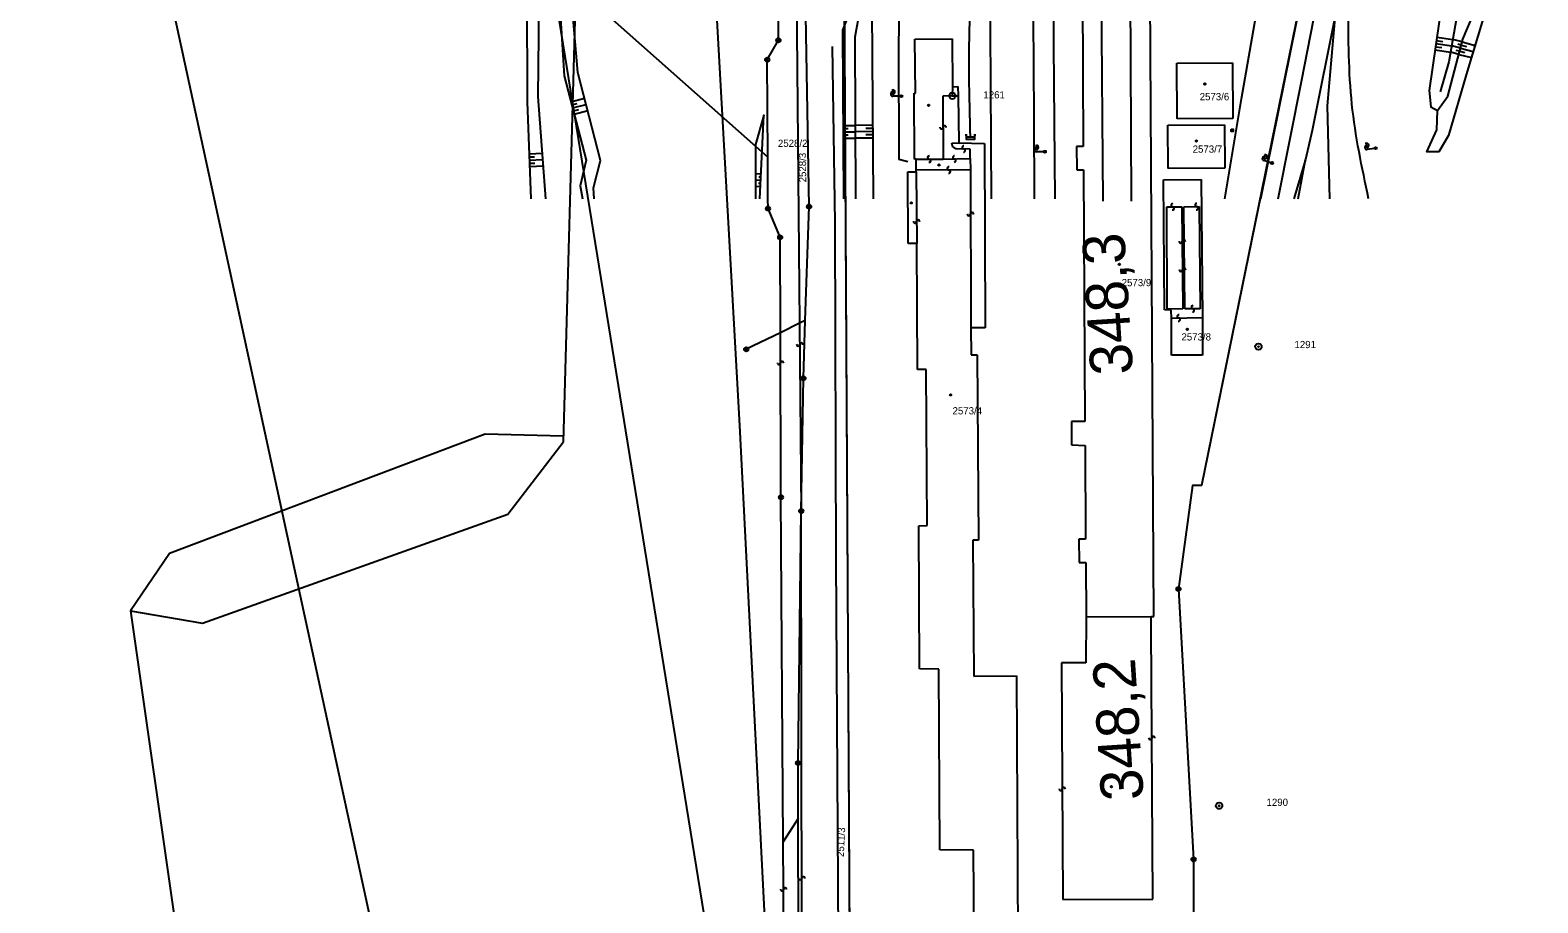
# Model space of a CAD drawing. Extents: x -469926 to -462499, y -1098642 to -1092733.
# Drawn here: x -466074 to -465719.2, y -1096365.6 to -1096160.3 of the extents above; entities that cross this region are included whole.
import ezdxf

# ---------------------------------------------------------------- set-up
doc = ezdxf.new("R2010")
doc.units = 0
for name, color, linetype in [('Vrstva 1', 7, 'Continuous'), ('Vrstva 10', 7, 'Continuous'), ('Vrstva 11', 7, 'Continuous'), ('Vrstva 12', 7, 'Continuous'), ('Vrstva 13', 7, 'Continuous'), ('Vrstva 14', 7, 'Continuous'), ('Vrstva 24', 7, 'Continuous'), ('Vrstva 25', 7, 'Continuous'), ('Vrstva 29', 7, 'Continuous'), ('Vrstva 4', 7, 'Continuous'), ('Vrstva 48', 7, 'Continuous'), ('Vrstva 50', 7, 'Continuous'), ('Vrstva 51', 7, 'Continuous'), ('Vrstva 55', 7, 'Continuous')]:
    doc.layers.add(name, color=color, linetype=linetype)

msp = doc.modelspace()

# ---------------------------------------------------------------- linework, layer by layer
at = {"layer": 'Vrstva 1'}
for p, q in [((-465893.85, -1096131.63), (-465892.98, -1096229.27)), ((-465890.75, -1096201.8), (-465891.83, -1096135.03)), ((-465900.46, -1096190.14), (-465948.94, -1096147.17)), ((-465897.95, -1096162.67), (-465898.11, -1096146.61)), ((-465880.92, -1096416.78), (-465882.4, -1096150.13)), ((-465826.42, -1096150.23), (-465826.22, -1096187.65)), ((-465809.61, -1096298.26), (-465810.51, -1096150.2)), ((-465774.69, -1096151.27), (-465798.39, -1096267.46)), ((-465900.58, -1096167.25), (-465897.95, -1096162.67)), ((-465865.86, -1096162.38), (-465857.07, -1096162.32)), ((-465865.69, -1096175.11), (-465865.86, -1096162.38)), ((-465857.07, -1096162.32), (-465856.99, -1096173.6)), ((-465900.46, -1096190.14), (-465900.58, -1096167.25)), ((-465804.23, -1096168.07), (-465791.13, -1096167.99)), ((-465804.15, -1096181.17), (-465804.23, -1096168.07)), ((-465791.13, -1096167.99), (-465791.02, -1096181.1)), ((-465856.99, -1096173.6), (-465855.73, -1096173.55)), ((-465855.73, -1096173.55), (-465855.67, -1096175.73)), ((-465865.91, -1096190.65), (-465866.02, -1096175.11)), ((-465866.02, -1096175.11), (-465865.69, -1096175.11)), ((-465855.67, -1096175.73), (-465855.5, -1096186.82)), ((-465791.02, -1096181.1), (-465804.15, -1096181.17)), ((-465806.32, -1096182.68), (-465792.98, -1096182.55)), ((-465806.25, -1096192.87), (-465806.32, -1096182.68)), ((-465792.98, -1096182.55), (-465792.91, -1096192.79)), ((-465855.5, -1096186.82), (-465849.49, -1096186.93)), ((-465849.49, -1096186.93), (-465849.28, -1096230.32)), ((-465826.22, -1096187.65), (-465827.81, -1096187.67)), ((-465827.81, -1096187.67), (-465827.74, -1096193.18)), ((-465900.41, -1096199.94), (-465900.46, -1096190.14)), ((-465865.56, -1096190.66), (-465865.91, -1096190.65)), ((-465865.55, -1096193.27), (-465865.56, -1096190.66)), ((-465867.41, -1096210.48), (-465867.52, -1096193.63)), ((-465867.52, -1096193.63), (-465865.55, -1096193.64)), ((-465865.55, -1096193.64), (-465865.55, -1096193.27)), ((-465827.74, -1096193.18), (-465826.15, -1096193.16)), ((-465826.15, -1096193.16), (-465825.86, -1096252.34)), ((-465807.33, -1096195.55), (-465798.5, -1096195.45)), ((-465807.11, -1096226.11), (-465807.33, -1096195.55)), ((-465792.91, -1096192.79), (-465806.25, -1096192.87)), ((-465798.5, -1096195.45), (-465798.17, -1096227.9)), ((-465900.4, -1096202.26), (-465900.41, -1096199.94)), ((-465897.55, -1096209.03), (-465900.4, -1096202.26)), ((-465891.63, -1096228.61), (-465890.75, -1096201.8)), ((-465897.48, -1096231.47), (-465897.55, -1096209.03)), ((-465865.4, -1096210.49), (-465867.41, -1096210.48)), ((-465865.19, -1096240.11), (-465865.4, -1096210.49)), ((-465805.53, -1096226.15), (-465807.11, -1096226.11)), ((-465805.48, -1096228.04), (-465805.53, -1096226.15)), ((-465892.98, -1096229.27), (-465897.48, -1096231.47)), ((-465891.63, -1096228.61), (-465892.98, -1096229.27)), ((-465892.08, -1096242.19), (-465891.63, -1096228.61)), ((-465849.28, -1096230.32), (-465852.65, -1096230.34)), ((-465852.65, -1096230.34), (-465852.62, -1096236.71)), ((-465805.46, -1096236.79), (-465805.48, -1096228.04)), ((-465798.17, -1096227.9), (-465798.12, -1096236.75)), ((-465897.48, -1096231.47), (-465905.52, -1096235.39)), ((-465852.62, -1096236.71), (-465851.18, -1096236.67)), ((-465851.18, -1096236.67), (-465850.84, -1096280.25)), ((-465798.12, -1096236.75), (-465805.46, -1096236.79)), ((-465863.22, -1096240.1), (-465865.19, -1096240.11)), ((-465862.93, -1096276.86), (-465863.22, -1096240.1)), ((-465892.59, -1096273.45), (-465892.08, -1096242.19)), ((-465825.86, -1096252.34), (-465828.99, -1096252.34)), ((-465828.99, -1096252.34), (-465828.99, -1096257.89)), ((-465828.99, -1096257.89), (-465825.8, -1096258.01)), ((-465825.8, -1096258.01), (-465825.66, -1096280.06)), ((-465800.54, -1096267.43), (-465803.81, -1096291.77)), ((-465798.39, -1096267.46), (-465800.54, -1096267.43)), ((-465893.33, -1096332.71), (-465892.59, -1096273.45)), ((-465864.94, -1096276.88), (-465862.93, -1096276.86)), ((-465864.73, -1096310.57), (-465864.94, -1096276.88)), ((-465850.84, -1096280.25), (-465852.22, -1096280.3)), ((-465852.22, -1096280.3), (-465851.97, -1096312.32)), ((-465825.66, -1096280.06), (-465827.25, -1096280.07)), ((-465827.25, -1096280.07), (-465827.22, -1096285.56)), ((-465827.22, -1096285.56), (-465825.65, -1096285.56)), ((-465825.65, -1096285.56), (-465825.54, -1096298.36)), ((-465803.81, -1096291.77), (-465800.26, -1096355.39)), ((-465825.54, -1096298.36), (-465810.27, -1096298.26)), ((-465810.27, -1096298.26), (-465809.61, -1096298.26)), ((-465860.21, -1096310.63), (-465864.73, -1096310.57)), ((-465859.95, -1096353.15), (-465860.21, -1096310.63)), ((-465851.97, -1096312.32), (-465841.96, -1096312.24)), ((-465841.96, -1096312.24), (-465841.54, -1096380.18)), ((-465893.29, -1096345.81), (-465893.33, -1096332.71)), ((-465893.29, -1096345.81), (-465896.82, -1096351.3)), ((-465893.11, -1096402.48), (-465893.29, -1096345.81)), ((-465852.02, -1096353.26), (-465859.95, -1096353.15)), ((-465851.85, -1096380.2), (-465852.02, -1096353.26)), ((-465800.26, -1096355.39), (-465800.67, -1096499.77))]:
    msp.add_line(p, q, dxfattribs=at)
at = {"layer": 'Vrstva 10'}
for p, q in [((-465885.31, -1096164.15), (-465884.67, -1096205.64)), ((-465884.67, -1096205.64), (-465884.47, -1096284.81)), ((-465884.47, -1096284.81), (-465883.73, -1096400.9))]:
    msp.add_line(p, q, dxfattribs=at)
at = {"layer": 'Vrstva 11'}
for points in [[(-465726.68, -1095986.97), (-465750.69, -1096042.89), (-465756.4, -1096060.74), (-465774.69, -1096151.27), (-465798.39, -1096267.46), (-465800.54, -1096267.43), (-465803.81, -1096291.77), (-465800.26, -1096355.39), (-465800.67, -1096499.77), (-465799.92, -1096569.98), (-465799.38, -1096655.08), (-465797.68, -1096743.44)], [(-465855.27, -1096685.91), (-465861.43, -1096633.83), (-465862.23, -1096631.25), (-465875.21, -1096521.97), (-465878, -1096484.1), (-465879.7, -1096455.45), (-465880.92, -1096416.78), (-465880.92, -1096416.78), (-465880.92, -1096416.78), (-465880.92, -1096416.78), (-465880.92, -1096416.78), (-465880.92, -1096416.78), (-465880.92, -1096416.78), (-465882.4, -1096150.13), (-465882.66, -1096120), (-465881.38, -1096097.97)]]:
    msp.add_lwpolyline(points, dxfattribs=at)
at = {"layer": 'Vrstva 12'}
for p, q in [((-465907.04, -1096253.31), (-465915.47, -1096102.69)), ((-465899.34, -1096405.28), (-465907.04, -1096253.31))]:
    msp.add_line(p, q, dxfattribs=at)
at = {"layer": 'Vrstva 13'}
msp.add_line((-465952.03, -1096142.86), (-465857.17, -1096728.32), dxfattribs=at)
at = {"layer": 'Vrstva 14'}
for p, q in [((-466074.05, -1096000.07), (-465977.23, -1096447.03)), ((-465942.01, -1096016.92), (-465948.63, -1096257.21)), ((-465966.97, -1096255.34), (-466041.24, -1096283.4)), ((-465948.59, -1096255.83), (-465966.97, -1096255.34)), ((-465961.67, -1096274.2), (-465948.63, -1096257.21)), ((-466033.52, -1096299.84), (-465961.67, -1096274.2)), ((-466041.24, -1096283.4), (-466050.4, -1096296.94)), ((-466050.4, -1096296.94), (-466033.52, -1096299.84)), ((-466050.4, -1096296.94), (-466009.89, -1096580.19))]:
    msp.add_line(p, q, dxfattribs=at)
at = {"layer": 'Vrstva 24'}
for centre, radius in [((-465897.95, -1096162.67), 0.5), ((-465897.95, -1096162.67), 0.1), ((-465900.58, -1096167.25), 0.5), ((-465900.58, -1096167.25), 0.1), ((-465857.03, -1096175.76), 0.75), ((-465857.03, -1096175.76), 0.1), ((-465900.4, -1096202.26), 0.5), ((-465900.4, -1096202.26), 0.1), ((-465890.75, -1096201.8), 0.5), ((-465890.75, -1096201.8), 0.1), ((-465897.55, -1096209.03), 0.5), ((-465897.55, -1096209.03), 0.1), ((-465784.99, -1096234.76), 0.75), ((-465784.99, -1096234.76), 0.1), ((-465905.52, -1096235.39), 0.5), ((-465905.52, -1096235.39), 0.1), ((-465892.08, -1096242.19), 0.5), ((-465892.08, -1096242.19), 0.1), ((-465897.36, -1096270.18), 0.5), ((-465897.36, -1096270.18), 0.1), ((-465892.59, -1096273.45), 0.5), ((-465892.59, -1096273.45), 0.1), ((-465803.81, -1096291.77), 0.5), ((-465803.81, -1096291.77), 0.1), ((-465893.33, -1096332.71), 0.5), ((-465893.33, -1096332.71), 0.1), ((-465794.25, -1096342.77), 0.75), ((-465794.25, -1096342.77), 0.1), ((-465800.26, -1096355.39), 0.5), ((-465800.26, -1096355.39), 0.1)]:
    msp.add_circle(centre, radius, dxfattribs=at)
at = {"layer": 'Vrstva 25'}
for centre in [(-465797.61, -1096172.98), (-465799.58, -1096186.39), (-465817.72, -1096215.38), (-465801.73, -1096230.7), (-465857.45, -1096246.11)]:
    msp.add_circle(centre, 0.175, dxfattribs=at)
at = {"layer": 'Vrstva 29'}
for centre in [(-465862.59, -1096177.99), (-465860.16, -1096192.02), (-465866.71, -1096200.93), (-465819.59, -1096338.28)]:
    msp.add_circle(centre, 0.175, dxfattribs=at)
at = {"layer": 'Vrstva 4'}
for p, q in [((-465856.99, -1096173.6), (-465857.03, -1096175.76)), ((-465857.03, -1096175.76), (-465859.28, -1096175.81)), ((-465859.28, -1096175.81), (-465859.16, -1096190.62)), ((-465857.03, -1096175.76), (-465855.67, -1096175.73)), ((-465857.12, -1096186.85), (-465855.5, -1096186.82)), ((-465856.91, -1096187.86), (-465857.12, -1096186.85)), ((-465856.19, -1096188.22), (-465856.91, -1096187.86)), ((-465852.86, -1096188.26), (-465856.19, -1096188.22)), ((-465852.83, -1096190.53), (-465852.86, -1096188.26)), ((-465865.56, -1096190.66), (-465859.16, -1096190.62)), ((-465859.16, -1096190.62), (-465852.83, -1096190.53)), ((-465852.83, -1096190.53), (-465852.79, -1096193.17)), ((-465852.79, -1096193.17), (-465865.55, -1096193.27)), ((-465865.55, -1096193.64), (-465865.4, -1096210.49)), ((-465852.79, -1096193.17), (-465852.65, -1096230.34)), ((-465806.58, -1096201.85), (-465803, -1096201.85)), ((-465806.44, -1096225.94), (-465806.58, -1096201.85)), ((-465803, -1096201.85), (-465802.79, -1096225.86)), ((-465802.53, -1096201.84), (-465798.92, -1096201.79)), ((-465802.35, -1096225.85), (-465802.53, -1096201.84)), ((-465798.92, -1096201.79), (-465798.71, -1096225.85)), ((-465802.79, -1096225.86), (-465806.44, -1096225.94)), ((-465798.71, -1096225.85), (-465802.35, -1096225.85)), ((-465892.98, -1096229.27), (-465892.59, -1096273.45)), ((-465805.48, -1096228.04), (-465798.17, -1096227.9)), ((-465897.36, -1096270.18), (-465897.48, -1096231.47)), ((-465896.82, -1096351.3), (-465897.36, -1096270.18)), ((-465892.39, -1096426.15), (-465892.59, -1096273.45)), ((-465825.54, -1096298.36), (-465825.58, -1096309.13)), ((-465810.25, -1096300.82), (-465810.27, -1096298.26)), ((-465809.86, -1096364.75), (-465810.25, -1096300.82)), ((-465825.58, -1096309.13), (-465831.37, -1096309.15)), ((-465831.37, -1096309.15), (-465831, -1096364.82)), ((-465896.1, -1096460.8), (-465896.82, -1096351.3)), ((-465831, -1096364.82), (-465809.86, -1096364.75))]:
    msp.add_line(p, q, dxfattribs=at)
at = {"layer": 'Vrstva 48'}
for points in [[(-465743.25, -1096163.45), (-465739.49, -1096164)], [(-465743.14, -1096162.71), (-465741.63, -1096162.93)], [(-465743.03, -1096161.97), (-465739.23, -1096162.52)], [(-465737.06, -1096163.08), (-465739.23, -1096162.52)], [(-465737.25, -1096163.81), (-465738.1, -1096163.59)], [(-465737.06, -1096163.08), (-465734.01, -1096163.89)], [(-465743.46, -1096164.94), (-465739.75, -1096165.47)], [(-465743.35, -1096164.19), (-465741.86, -1096164.41)], [(-465737.82, -1096165.99), (-465739.75, -1096165.48)], [(-465737.44, -1096164.54), (-465739.49, -1096164)], [(-465737.63, -1096165.26), (-465738.43, -1096165.05)], [(-465737.82, -1096165.99), (-465734.87, -1096166.76)], [(-465737.63, -1096165.26), (-465736.44, -1096165.57)], [(-465737.44, -1096164.54), (-465734.44, -1096165.32)], [(-465737.25, -1096163.81), (-465736.04, -1096164.13)], [(-465946.78, -1096177.13), (-465943.59, -1096176.3)], [(-465946.59, -1096177.85), (-465945.31, -1096177.52)], [(-465946.4, -1096178.58), (-465943.22, -1096177.75)], [(-465946.21, -1096179.3), (-465944.94, -1096178.97)], [(-465946.02, -1096180.03), (-465942.84, -1096179.21)], [(-465882.66, -1096182.71), (-465879.9, -1096182.7)], [(-465882.66, -1096183.46), (-465881.55, -1096183.45)], [(-465882.66, -1096184.21), (-465879.89, -1096184.2)], [(-465882.65, -1096184.96), (-465881.55, -1096184.95)], [(-465875.71, -1096182.67), (-465879.9, -1096182.7)], [(-465875.7, -1096184.17), (-465879.89, -1096184.2)], [(-465875.7, -1096183.42), (-465877.38, -1096183.43)], [(-465875.69, -1096184.92), (-465877.37, -1096184.93)], [(-465882.65, -1096185.71), (-465879.89, -1096185.7)], [(-465875.69, -1096185.67), (-465879.89, -1096185.7)], [(-465956.63, -1096189.37), (-465953.47, -1096189.26)], [(-465956.61, -1096190.12), (-465955.33, -1096190.07)], [(-465956.58, -1096190.87), (-465953.36, -1096190.75)], [(-465956.55, -1096191.62), (-465955.25, -1096191.57)], [(-465956.53, -1096192.37), (-465953.24, -1096192.25)]]:
    msp.add_lwpolyline(points, dxfattribs=at)
at = {"layer": 'Vrstva 51'}
for centre, radius, start, end in [((-465859.6, -1096183.16), 0.376, 171.9704, 358.2815), ((-465858.84, -1096183.18), 0.377, 351.2943, 178.9575), ((-465854.37, -1096187.87), 0.376, 82.0904, 268.4015), ((-465854.38, -1096188.62), 0.377, 261.4143, 89.0775), ((-465862.48, -1096190.26), 0.376, 82.0904, 268.4015), ((-465862.49, -1096191.02), 0.377, 261.4143, 89.0775), ((-465856.54, -1096190.21), 0.376, 82.0904, 268.4015), ((-465856.56, -1096190.96), 0.377, 261.4143, 89.0775), ((-465857.84, -1096192.83), 0.376, 82.0904, 268.4015), ((-465857.86, -1096193.59), 0.377, 261.4143, 89.0775), ((-465805.19, -1096201.47), 0.376, 80.1704, 266.4815), ((-465805.23, -1096202.23), 0.377, 259.4943, 87.1575), ((-465799.54, -1096201.42), 0.376, 80.1704, 266.4815), ((-465799.58, -1096202.18), 0.377, 259.4943, 87.1575), ((-465865.82, -1096205.32), 0.376, 171.9704, 358.2815), ((-465865.07, -1096205.33), 0.377, 351.2943, 178.9575), ((-465853.13, -1096203.58), 0.376, 171.9704, 358.2815), ((-465852.37, -1096203.6), 0.377, 351.2943, 178.9575), ((-465802.55, -1096210.04), 0.377, 351.2943, 178.9575), ((-465803.3, -1096210.02), 0.376, 171.9704, 358.2815), ((-465803.25, -1096216.68), 0.376, 171.9704, 358.2815), ((-465802.49, -1096216.7), 0.377, 351.2943, 178.9575), ((-465803.75, -1096227.63), 0.376, 80.1704, 266.4815), ((-465800.41, -1096225.47), 0.376, 80.1704, 266.4815), ((-465800.46, -1096226.23), 0.377, 259.4943, 87.1575), ((-465803.79, -1096228.38), 0.377, 259.4943, 87.1575), ((-465893.31, -1096234.24), 0.376, 171.9704, 358.2815), ((-465892.56, -1096234.26), 0.377, 351.2943, 178.9575), ((-465897.08, -1096238.61), 0.377, 351.2943, 178.9575), ((-465897.83, -1096238.59), 0.376, 171.9704, 358.2815), ((-465810.47, -1096326.82), 0.376, 171.9704, 358.2815), ((-465809.71, -1096326.84), 0.377, 351.2943, 178.9575), ((-465831.55, -1096338.84), 0.376, 171.9704, 358.2815), ((-465830.8, -1096338.85), 0.377, 351.2943, 178.9575), ((-465897.12, -1096362.43), 0.376, 171.9704, 358.2815), ((-465896.37, -1096362.45), 0.377, 351.2943, 178.9575), ((-465892.85, -1096359.82), 0.376, 171.9704, 358.2815), ((-465892.1, -1096359.84), 0.377, 351.2943, 178.9575)]:
    msp.add_arc(centre, radius, start, end, dxfattribs=at)
at = {"layer": 'Vrstva 55'}
for p, q in [((-465871.04, -1096175.48), (-465871.04, -1096174.18)), ((-465869.29, -1096175.83), (-465871.04, -1096175.83)), ((-465868.96, -1096176.07), (-465869.27, -1096175.76)), ((-465868.82, -1096175.95), (-465869.16, -1096175.61)), ((-465853.5, -1096184.98), (-465854, -1096184.98)), ((-465851.5, -1096184.98), (-465852, -1096184.98)), ((-465791.43, -1096183.86), (-465791.2, -1096183.63)), ((-465791.43, -1096184.13), (-465790.94, -1096183.63)), ((-465791.17, -1096184.13), (-465790.93, -1096183.89)), ((-465851.75, -1096185.48), (-465853.75, -1096185.48)), ((-465837.24, -1096188.55), (-465837.24, -1096187.25)), ((-465759.45, -1096188.04), (-465759.65, -1096186.76)), ((-465757.66, -1096188.11), (-465759.39, -1096188.39)), ((-465757.3, -1096188.3), (-465757.66, -1096188.04)), ((-465757.18, -1096188.16), (-465757.57, -1096187.87)), ((-465835.49, -1096188.9), (-465837.24, -1096188.9)), ((-465835.16, -1096189.14), (-465835.47, -1096188.82)), ((-465835.02, -1096189.02), (-465835.36, -1096188.68)), ((-465782.04, -1096191.48), (-465783.72, -1096191)), ((-465783.62, -1096190.66), (-465783.26, -1096189.41)), ((-465781.8, -1096191.8), (-465782.01, -1096191.42)), ((-465781.62, -1096191.73), (-465781.85, -1096191.31))]:
    msp.add_line(p, q, dxfattribs=at)
for points in [[(-465801.16, -1095935.02), (-465803.01, -1095933.89), (-465816.87, -1095953.8), (-465829.98, -1095977.06), (-465845.07, -1096009.94), (-465856.55, -1096042.14), (-465863.79, -1096071.57), (-465867.78, -1096097.86), (-465869.17, -1096128.78), (-465869.71, -1096164.24), (-465869.61, -1096190.66), (-465867.52, -1096191.17)], [(-465784.4, -1096200), (-465773.31, -1096144.83), (-465762.32, -1096090.79), (-465756.29, -1096060.47)], [(-465952.67, -1096200), (-465954.47, -1096175.9), (-465953.95, -1096125.95), (-465955.25, -1096099.19), (-465958.57, -1096095.42), (-465982.06, -1096080.11), (-466000, -1096070.32)], [(-466000, -1096072.33), (-465982.44, -1096081.8), (-465961.68, -1096097.69), (-465957.44, -1096099.25), (-465957.26, -1096126.59), (-465957.07, -1096177.18), (-465956.25, -1096200)], [(-465937.9, -1096107.48), (-465948.88, -1096099.56), (-465951.14, -1096100.09), (-465949.98, -1096116.33), (-465950.83, -1096132.64), (-465948.36, -1096171.02), (-465943.22, -1096190.86), (-465944.58, -1096196.95), (-465944.09, -1096200)], [(-465780.37, -1096200), (-465774.77, -1096172.02), (-465767.09, -1096132.62), (-465759.98, -1096098.52)], [(-465941.3, -1096200), (-465941.46, -1096197.36), (-465939.82, -1096190.96), (-465945.15, -1096170.24), (-465948.39, -1096132.77), (-465945.78, -1096122.93), (-465946.71, -1096116.23), (-465948.32, -1096103.4), (-465937.9, -1096107.48)], [(-465838.14, -1096109), (-465838.12, -1096145.65), (-465837.83, -1096180.52), (-465837.75, -1096200)], [(-465792.87, -1096200), (-465788.96, -1096176.45), (-465782.76, -1096140.92), (-465779.39, -1096119.97), (-465781.26, -1096115.59), (-465784.19, -1096111.91), (-465787.13, -1096109.61)], [(-465847.82, -1096200.01), (-465848.01, -1096159.97), (-465847.98, -1096126.76), (-465848.09, -1096110.95)], [(-465758.31, -1096113.67), (-465760.59, -1096125.01), (-465761.82, -1096131.61), (-465765.7, -1096150.75), (-465766.82, -1096156.54), (-465772.36, -1096183.9), (-465773.89, -1096190.75), (-465776.64, -1096200)], [(-465736, -1096115.96), (-465735.62, -1096127.28), (-465739.06, -1096133.31), (-465742.79, -1096141.37), (-465742.49, -1096158.23), (-465744.85, -1096174.51), (-465744.45, -1096178.35), (-465742.86, -1096179.23), (-465740.4, -1096175.83), (-465736.88, -1096162.38), (-465733.13, -1096153.56), (-465718.35, -1096143.09), (-465695.2, -1096128.34), (-465692.12, -1096125.11), (-465698.33, -1096127.71), (-465719.5, -1096141.16), (-465733.91, -1096150.85), (-465738.11, -1096156.09), (-465740.15, -1096167.73), (-465742.24, -1096174.82)], [(-465832.8, -1096200), (-465833.12, -1096163.8), (-465833.27, -1096124.47)], [(-465692.12, -1096125.11), (-465694.93, -1096131.17), (-465717.01, -1096145.52), (-465731.88, -1096156.79), (-465736.08, -1096170.79), (-465740.26, -1096185.09), (-465742.54, -1096188.95), (-465745.33, -1096188.94), (-465743.04, -1096183.73), (-465742.86, -1096179.23)], [(-465822.02, -1096151.52), (-465821.64, -1096200.5)], [(-465814.84, -1096200.5), (-465815.08, -1096151.46)], [(-465882.59, -1096200), (-465882.76, -1096160.33), (-465881.26, -1096156.31), (-465878.82, -1096155.55), (-465880, -1096161.91), (-465879.81, -1096200)], [(-465875.59, -1096200), (-465875.9, -1096155.36)], [(-465768.22, -1096200), (-465768.72, -1096178.1), (-465766.82, -1096156.54)], [(-465902.36, -1096200), (-465901.38, -1096180.27), (-465903.34, -1096187.22), (-465903.35, -1096200)], [(-465853.75, -1096184.98), (-465853.75, -1096185.98), (-465851.75, -1096185.98), (-465851.75, -1096184.98)], [(-465791.43, -1096183.63), (-465790.93, -1096183.63), (-465790.93, -1096184.13), (-465791.43, -1096184.13), (-465791.43, -1096183.63)], [(-465775.63, -1096200), (-465773.89, -1096190.75)], [(-465902.07, -1096194.14), (-465903.35, -1096194.07)], [(-465902.14, -1096195.64), (-465903.35, -1096195.58)], [(-465902.1, -1096194.89), (-465902.6, -1096194.86)], [(-465902.22, -1096197.14), (-465903.35, -1096197.08)], [(-465902.18, -1096196.39), (-465902.65, -1096196.36)]]:
    msp.add_lwpolyline(points, dxfattribs=at)
msp.add_lwpolyline([(-465791.43, -1096183.63), (-465790.93, -1096183.63), (-465790.93, -1096184.13), (-465791.43, -1096184.13)], close=True, dxfattribs=at)
for centre in [(-465869.04, -1096175.83), (-465869.04, -1096175.83), (-465757.41, -1096188.07), (-465757.41, -1096188.07), (-465835.24, -1096188.9), (-465835.24, -1096188.9), (-465781.8, -1096191.55), (-465781.8, -1096191.55)]:
    msp.add_circle(centre, 0.25, dxfattribs=at)
for centre, start, end in [((-465871.03, -1096174.83), 269.2788, 90.6839), ((-465871.04, -1096175.33), 89.9813, 269.9813), ((-465837.24, -1096188.4), 90.0792, 270.0792), ((-465837.23, -1096187.9), 269.3767, 90.7818), ((-465759.47, -1096187.89), 99.1354, 279.1354), ((-465759.54, -1096187.4), 278.4328, 99.8379), ((-465783.58, -1096190.52), 73.7788, 253.7788), ((-465783.44, -1096190.04), 253.0762, 74.4814)]:
    msp.add_arc(centre, 0.5, start, end, dxfattribs=at)
for points in [[(-465852.75, -1096185.48), (-465852.83, -1096156.73), (-465849.9, -1096126.66)], [(-465759.07, -1096200), (-465762.98, -1096177.73), (-465763.82, -1096154.65)]]:
    msp.add_spline(points, degree=3, dxfattribs=at)

# ---------------------------------------------------------------- texts
at = {"layer": 'Vrstva 50'}
for s, p in [('1261', (-465849.72, -1096176.36)), ('2573/6', (-465798.82, -1096176.79)), ('2528/2', (-465898.08, -1096187.76)), ('2573/7', (-465800.47, -1096189.13)), ('2573/9', (-465817.18, -1096220.54)), ('2573/8', (-465803.11, -1096233.31)), ('1291', (-465776.51, -1096235.11)), ('2573/4', (-465856.98, -1096250.7)), ('1290', (-465783.09, -1096342.81))]:
    msp.add_text(s, height=1.7, dxfattribs=at).set_placement(p)
for s, rotation, p in [('2528/3', 90.414, (-465891.41, -1096196.1)), ('2511/3', 87.1376, (-465882.58, -1096354.85))]:
    msp.add_text(s, height=1.7, rotation=rotation, dxfattribs=at).set_placement(p)
at = {"layer": 'Vrstva 55'}
for s, p in [('348,3', (-465814.47, -1096241.12)), ('348,2', (-465811.97, -1096341.26))]:
    msp.add_text(s, height=10, rotation=93.6074, dxfattribs=at).set_placement(p)

doc.saveas('drawing.dxf')
